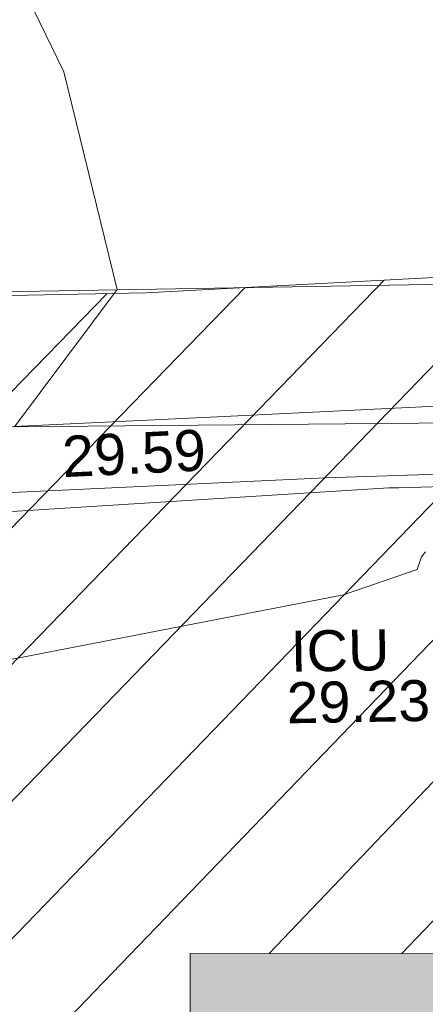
# Model space of a CAD drawing. Header units: millimetres. Extents: x -290717 to 520720, y -103372 to 287762.
# Tile 279 of 375: x 37616 to 41320, y 164211 to 173212. Entities that reach past the tile are written whole.
import ezdxf

# ---------------------------------------------------------------- set-up
doc = ezdxf.new("R2010")
doc.units = ezdxf.units.MM
doc.linetypes.add('IMPORT-HIDDEN2 _3_', pattern=[4762.5, 3175, -1587.5])
doc.linetypes.add('IMPORT-UG_ELEC_STREET LIGHTING_QLB2 _2_', pattern=[2700, 1500, -300.0000000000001, 0, -250, 150, -300.0000000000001, 0, -200])
for name, color, linetype, lineweight, true_color in [('00_TOPO_FENCE', 7, 'Continuous', 9, 0x3f7f4f), ('00_UAV_SERV_IC', 5, 'Continuous', 9, 0x0000ff), ('00_UAV_SLOPE_BOTTOM', 30, 'Continuous', 9, 0xff7f00), ('00_UAV_SLOPE_TOP', 40, 'Continuous', 9, 0xffbf00), ('01_DTM_CONTOUR_MNR', 7, 'Continuous', 9, 0xa5a552), ('12333-PUM-2D-U-0001-C01 - Rev2_REVIT IMPORT_dwg', 7, 'Continuous', 9, 0x767676), ('A_RHA_Line', 7, 'Continuous', 9, 0x00a600), ('PUM-CHAMBER EXTENTS', 6, 'IMPORT-HIDDEN2 _3_', 9, 0xff00ff), ('PUM-UNABLE TO SURVEY', 190, 'Continuous', 9, 0x7f00ff)]:
    doc.layers.add(name, color=color, linetype=linetype, lineweight=lineweight, true_color=true_color)
doc.layers.add('A_RHA_Detail', color=7, linetype='Continuous', lineweight=9)
doc.styles.add('Swis721 Lt BT_2', font='swissl.ttf', dxfattribs={"height": 375})

# ---------------------------------------------------------------- blocks, each defined once
blk = doc.blocks.new('12333-PUM-2D-U-0001-C01 - Rev2_REVIT IMPORT_dwg_MGS62954_T2_Galway_ITM_3d_Rev1-2077680-Site Location Plan Existing')
at = {"layer": '00_TOPO_FENCE', "color": 254, "true_color": 0xcccccc, "flags": 128}
blk.add_lwpolyline([(533917210.8499775, 725719413.5790299), (533920897.2640227, 725722460.6173444), (533924975.9873791, 725723213.0356815), (533932823.7300687, 725724684.2544779), (533936834.0553869, 725725447.237831), (533940594.3079118, 725725466.5095568), (533946282.1384676, 725725466.6874781), (533949005.3609898, 725725595.4479479), (533953007.702599, 725725884.8935099), (533956868.8166244, 725726174.3537372), (533962564.0963076, 725726634.5533946), (533967466.2553149, 725727097.4780558), (533974024.9029548, 725727775.8969332), (533981580.335156, 725728558.1503834), (533988359.9939131, 725729322.6214048), (533990621.5881839, 725729601.8056606), (533993695.217885, 725730037.3716668), (533996392.6667585, 725727018.971834)], dxfattribs=at)
at = {"layer": '00_UAV_SLOPE_BOTTOM', "color": 254, "true_color": 0xcccccc, "flags": 128}
blk.add_lwpolyline([(533926095.5020001, 725721780.4730002), (533931024.3664668, 725722620.0286993), (533932911.5020001, 725722941.4730003), (533935991.5456952, 725723126.6943834), (533938648.502, 725723286.473), (533940984.2737063, 725723391.6327262), (533945889.5020001, 725723612.4730002), (533945979.1114188, 725723613.6384678), (533950978.6612934, 725723678.6630307), (533955423.5020001, 725723736.4730002), (533955977.917982, 725723717.0541885), (533958535.502, 725723627.4730002), (533959361.3967623, 725723508.1642195)], dxfattribs=at)
at = {"layer": '00_UAV_SLOPE_TOP', "color": 254, "true_color": 0xcccccc, "flags": 128}
blk.add_lwpolyline([(533959376.39128, 725724332.1499835), (533959212.5020001, 725724352.4730002), (533958411.5020001, 725724424.4729999), (533954383.5630055, 725724466.2303815), (533951080.5020001, 725724500.4729999), (533949388.2626512, 725724447.9470867), (533944396.3173795, 725724293.000634), (533942478.5020003, 725724233.4729999), (533939406.0361749, 725724045.2793543), (533934968.5020002, 725723773.4730002), (533934422.3101888, 725723688.8743863), (533929874.5020001, 725722984.473), (533929489.4098271, 725722896.1729335), (533926167.502, 725722134.4730002)], dxfattribs=at)
at = {"layer": '01_DTM_CONTOUR_MNR', "color": 254, "true_color": 0xcccccc, "flags": 128}
for points in [[(533940689.3989756, 725721803.3353262), (533945457.5758684, 725722644.4815688), (533946135.0029174, 725722864.0209684), (533946146.4343144, 725722900.1600864), (533946175.1538461, 725722976.7362639), (533946197.6591173, 725723005.8019747), (533946213.6598168, 725723022.204011)], [(533955092.5727944, 725723797.337483), (533946624.9725484, 725723736.0357552), (533945311.136018, 725723715.2479968), (533939712.2363847, 725723550.7055357)], [(533959310.2695957, 725720698.6002264), (533958710.4133758, 725723813.130792), (533958479.7215033, 725723996.3077878), (533956834.8374403, 725724061.76905), (533953111.8362012, 725724144.1945825), (533949192.5206046, 725724176.3281962), (533942480.0000001, 725724230), (533943440.0000002, 725725470.0000001), (533942986.1934584, 725727467.9160714), (533942510.0000001, 725728500), (533943022.5092688, 725729481.1818217), (533943740.0000001, 725731590.0000001), (533942395.1880532, 725732816.120354)]]:
    blk.add_lwpolyline(points, dxfattribs=at)
at = {"layer": '00_UAV_SERV_IC', "color": 251, "true_color": 0x666666, "char_height": 375, "attachment_point": 1, "line_spacing_factor": 1.005061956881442, "style": 'Swis721 Lt BT_2'}
for s, insert, width in [('ICU', (533944965.9723418, 725722322.8035164), 1021.012723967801), ('29.23', (533944921.1441912, 725721852.4245156), 1495.902363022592)]:
    blk.add_mtext(s, dxfattribs=dict(at, insert=insert, width=width))
at = {"layer": '00_UAV_SLOPE_TOP', "color": 251, "true_color": 0x666666, "insert": (533942906.2703999, 725724137.8035566), "char_height": 375, "width": 1495.902363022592, "attachment_point": 1, "rotation": 1.7778496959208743, "line_spacing_factor": 1.005061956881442, "style": 'Swis721 Lt BT_2'}
blk.add_mtext('29.59', dxfattribs=at)
blk = doc.blocks.new('12333-PUM-2D-U-0001-C01 - Rev2_REVIT IMPORT_dwg-1620468-Site Location Plan Existing')
at = {"layer": 'PUM-CHAMBER EXTENTS', "true_color": 0xfff4d4}
h = blk.add_hatch(dxfattribs=at)
h.set_pattern_fill('FP_14', style=0, pattern_type=2)
h.set_pattern_definition([(45, (-533641079.65, -725615854.3560001), (-618.7184335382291, 618.7184335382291), [])])
h.paths.add_polyline_path([(351699.72233876, 60394.56140982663), (351708.9931528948, 60906.25732133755), (352393.2163071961, 60898.13015711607), (353041.6677554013, 66223.39089320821), (353206.9931529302, 73966.25732144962), (353982.8594361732, 73952.7145251), (354317.3501528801, 76699.64382133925), (358888.3501528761, 76111.64382135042), (361222.350152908, 86809.64382132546), (361563.3501529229, 88895.64382133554), (363078.350152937, 90435.64382137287), (363904.3501529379, 101867.6438212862), (365385.1266995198, 110525.3932341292), (365230.9820148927, 110551.7047199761), (365498.4008083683, 111226.8875165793), (365470.0968050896, 111952.5482150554), (365624.7061381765, 111926.1574136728), (366051.350152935, 114420.6438213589), (364898.3501528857, 114331.6438213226), (360524.3501529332, 111561.643821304), (356416.7002318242, 111258.678218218), (357929.2858412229, 111182.0907012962), (360544.5530249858, 111349.5624075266), (360546.5568067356, 111049.5690885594), (355314.0187962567, 111014.6190039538), (355309.6134037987, 111177.0234435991), (355277.3501528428, 111174.643821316), (352644.3501529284, 114141.6438213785), (338239.8330883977, 112460.2766464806), (329804.3501528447, 111555.6438213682), (319532.3501528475, 110592.6438213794), (310517.3501528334, 109863.6438213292), (302620.3501528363, 109581.6438213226), (295825.3501529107, 109566.6438213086), (279813.3501529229, 106549.643821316), (276140.8366145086, 103581.1872824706), (276061.814112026, 103425.8629484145), (271406.8224872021, 105468.1551963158), (271509.3894614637, 105701.9358727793), (267649.350152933, 107463.6438213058), (260223.350152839, 100640.6438213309), (259796.3501529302, 72682.64382134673), (269496.3501528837, 64316.64382130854), (273776.3501529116, 63665.64382135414), (309011.3501528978, 62955.64382139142), (311037.3501528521, 62074.64382133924), (337339.3501528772, 60871.64382135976), (351699.5658924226, 60394.56660731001)])
h.paths.add_polyline_path([(268358.9909750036, 65556.86419186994), (264596.4920611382, 69167.41490751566), (264804.2082447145, 69383.8727354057), (266581.5988270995, 67470.36930634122), (268566.7072650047, 65773.32227584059), (268393.5501527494, 65592.87780157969)])
h.paths.add_polyline_path([(332379.887152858, 67575.85382149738), (302320.8871528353, 68122.8538214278), (302332.4158496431, 68783.33241919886), (280169.8095181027, 69186.63780598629), (280330.3604934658, 78384.59702432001), (275960.0958838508, 78464.13017966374), (276108.0612945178, 86595.19465455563), (280450.151176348, 86519.4031937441), (280756.2778082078, 103341.6855813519), (302910.5740271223, 102938.5317815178), (302921.4142533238, 103534.2289657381), (310787.9439886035, 103391.0774384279), (310815.0515438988, 104880.7045066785), (318228.828162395, 104745.7919744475), (318301.0448391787, 108714.2766025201), (322633.8020448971, 108635.4310593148), (322539.6341878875, 103240.5581443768), (349750.1643799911, 102745.3933022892), (349310.9351529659, 74176.42282136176), (332506.0083566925, 74506.52523825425), (332420.225768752, 69792.56032023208)])
h.paths.add_polyline_path([(262373.7501529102, 72788.24382131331), (262335.6501528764, 75226.64382130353), (265345.5501529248, 75226.64382130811), (265383.6501528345, 72864.44382133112), (265304.2827260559, 72862.43451938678)])
h.paths.add_polyline_path([(261383.1501528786, 75912.44382136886), (261459.3501528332, 80789.24382133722), (267517.2501529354, 80713.04382135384), (267441.050152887, 75836.24382130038), (261504.3495088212, 75910.91930116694)])
h.paths.add_polyline_path([(302573.8228673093, 78329.52926304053), (302592.4407276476, 78963.90062831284), (306343.567266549, 78898.43991812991), (306598.9518629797, 91613.85658206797), (302817.4785721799, 91689.80612071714), (302824.7187942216, 92271.10215000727), (296640.3411529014, 92395.32482125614), (296360.3411528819, 78454.32482147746), (302538.3452618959, 78330.24181806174)])
h.paths.add_polyline_path([(261840.3501529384, 80865.44382136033), (261687.9501528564, 92981.24382131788), (264050.1501528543, 92981.2438213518), (264202.5501529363, 80865.44382139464), (263838.6680771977, 80865.44382138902)])
h.paths.add_polyline_path([(274664.4282881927, 104261.9875886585), (272430.0401462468, 105281.7542374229), (273799.1437452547, 104582.3695657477), (274486.1144024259, 104328.01044291)])
h.paths.add_polyline_path([(315481.3501528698, 115683.6438212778), (326437.165211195, 116343.5766866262), (364189.350152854, 120948.6438212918), (366744.3501529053, 124721.6438213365), (363517.3501528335, 126053.6438213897), (359872.3501529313, 126432.6438213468), (352849.3501528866, 126181.6438212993), (339104.3501528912, 124625.643821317), (335451.3501528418, 124514.6438212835), (325145.3501528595, 123235.643821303), (319635.3501528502, 122976.6438213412), (314446.3501528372, 122493.6438213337), (313566.3501528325, 118980.6438212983)])
h.paths.add_polyline_path([(322305.050152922, 119194.0438212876), (322152.6501528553, 121403.8438213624), (326724.6501528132, 121784.8438213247), (326877.0501529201, 119498.8438214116), (323355.1979919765, 119264.0536772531)])
h.paths.add_polyline_path([(328629.650152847, 120870.443821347), (328477.2501528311, 122089.6438212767), (329810.7501529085, 122242.0438213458), (329963.1501528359, 121022.8438213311), (328841.3815410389, 120894.6416942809)])
h.paths.add_polyline_path([(317352.0501528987, 121480.0438213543), (317352.0501528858, 121861.0438214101), (317618.7501528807, 121856.3885555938), (317618.7501528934, 121480.043821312), (317362.3608135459, 121480.0438213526)])
h.paths.add_polyline_path([(331601.4501528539, 122089.6438213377), (331144.2501528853, 122242.0438213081), (331258.5501528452, 122623.0438213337), (331715.7501528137, 122470.6438213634), (331644.5503212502, 122233.3110493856)])
at = {"layer": 'PUM-UNABLE TO SURVEY', "color": 7, "true_color": 0xfff4d4, "flags": 128}
blk.add_lwpolyline([(276146.350152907, 103585.6438212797), (279813.3501529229, 106549.643821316), (295825.3501529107, 109566.6438213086), (302620.3501528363, 109581.6438213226), (310517.3501528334, 109863.6438213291), (319532.3501528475, 110592.6438213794), (329804.3501528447, 111555.6438213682), (338504.3501529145, 112488.6438213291), (352644.3501529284, 114141.6438213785), (355277.3501528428, 111174.643821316), (355312.9323998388, 111177.2682409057)], dxfattribs=at)
blk.add_blockref('12333-PUM-2D-U-0001-C01 - Rev2_REVIT IMPORT_dwg_MGS62954_T2_Galway_ITM_3d_Rev1-2077680-Site Location Plan Existing', (-533641079.6498471, -725615854.3561786))

msp = doc.modelspace()

# ---------------------------------------------------------------- hatches: boundary and pattern name
at = {"layer": 'A_RHA_Detail', "true_color": 0xc0c0c0}
h = msp.add_hatch(color=9, dxfattribs=at)
h.paths.add_polyline_path([(-80880.60083898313, -68502.79057078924), (-80400.86592458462, -68483.4150911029), (-80400.86592458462, -62984.64684182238), (-24474.85765180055, -63009.32043784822), (-24456.14471274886, -50840.30023854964), (-36622.55041054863, -50831.65104346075), (-36622.5504104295, -44228.57792609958), (-50959.05265825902, -44213.68205212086), (-50959.05265825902, -42573.78171509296), (-54563.93258049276, -42571.21897729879), (-54565.69773355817, -45054.17447471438), (-92408.82109324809, -45027.27149617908), (-92411.78875845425, -49201.74309219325), (-100061.9988811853, -49201.74309219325), (-100052.221444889, -64852.82557835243), (-86120.90825231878, -64852.82557835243), (-86092.16626519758, -62957.90041523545), (-84861.10047611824, -62957.90041520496), (-84854.79054275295, -68240.10973718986), (-80870.60226895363, -68240.10973718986)])
h.paths.add_polyline_path([(-137238.9269955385, -68461.93840922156), (-132719.7426408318, -68433.06336920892), (-132847.0731201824, -62850.0428228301), (-130454.6837966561, -62916.63108081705), (-130498.2830220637, -61355.8539363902), (-117581.136331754, -61423.42893434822), (-117492.3908565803, -49183.91309186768), (-125136.5200282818, -49178.47881939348), (-125133.5727033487, -45032.61887132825), (-163007.1824077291, -45005.69421944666), (-163007.1824077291, -44090.29634113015), (-163123.8521375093, -44090.21339942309), (-163122.6389897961, -42383.751842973), (-166563.8543420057, -42383.75184295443), (-166565.0349082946, -44044.3982420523), (-193158.4656786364, -44025.49275802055), (-193195.152889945, -62863.6565097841), (-137269.7106414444, -62916.63108078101), (-137254.3708868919, -65679.90523788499)])
h.paths.add_polyline_path([(120310.9497607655, -32334.2823016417), (120312.4652266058, -31610.73011961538), (133451.2244789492, -31638.24899384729), (133469.2230092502, -19717.98315777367), (121295.7536929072, -19692.48606427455), (121319.8434528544, -8190.941560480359), (112277.0825929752, -8172.001674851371), (112263.1769726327, -14811.12345451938), (78285.85310969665, -14739.95861435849), (78292.82277619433, -8167.077575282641), (76545.55099677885, -8163.40371230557), (69355.76844230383, -8152.931592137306), (69353.66597202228, -9156.746357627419), (68372.60878942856, -9154.691552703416), (68372.60878942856, -13705.52853212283), (69333.72334743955, -13707.54156767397), (69325.07112544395, -16249.53369225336), (66623.4489111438, -16249.53369225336), (66619.79243932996, -17995.29925522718), (65989.07757491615, -17995.29925522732), (65985.44262769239, -19730.78799479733), (57152.23993372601, -19712.28702423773), (57127.42535098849, -31559.89461998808), (70277.87165423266, -31587.43801817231), (70277.87165428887, -32271.74147154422), (78263.96947906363, -32285.12944888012), (78266.62669288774, -31019.79372153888), (112335.8856506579, -31091.15111856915), (112335.8856506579, -32317.57330550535), (119781.4233959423, -32333.17321910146)])
h.paths.add_polyline_path([(7503.71740934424, -1791.43926322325), (15482.43097389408, -674.0213230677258), (15484.0826184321, 148.1327206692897), (56188.28042539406, 205.5276654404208), (56155.8432600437, 14338.31663138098), (18016.62665932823, 14236.4814953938), (17967.9025208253, 34313.18372075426), (21727.10644861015, 34324.06926249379), (21708.9097307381, 40608.10218319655), (18009.66447156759, 40608.10218325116), (17995.54603703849, 45483.75063445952), (9770.084212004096, 45420.63294734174), (3966.216019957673, 45443.14492469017), (3984.771235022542, 14176.56786831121), (1023.062455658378, 14176.56786840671), (-276.5134647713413, 14190.52623465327), (-231.6790044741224, 5976.811441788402), (-226.4491536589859, 193.7444677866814), (1220.250839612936, 179.5999159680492), (7477.609307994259, 143.2867556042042), (7488.638446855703, -674.0213230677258)])
h.paths.add_polyline_path([(77755.59663317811, 53.47451145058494), (77729.51881611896, 1699.844979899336), (94464.47132486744, 1659.976083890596), (94606.37913471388, 17991.39023626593), (88810.41901146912, 18015.03260816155), (88799.89418497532, 14436.74271609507), (69413.88950349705, 14457.87738898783), (69377.35724448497, 99.62816357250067), (70760.85642036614, 92.0068082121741)])
h.paths.add_polyline_path([(61252.12079698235, 46453.95617369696), (105774.7348988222, 46472.68783510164), (105768.2642197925, 61852.61234310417), (92285.13876306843, 61852.61234310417), (92308.59670397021, 65784.30757142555), (96107.46680002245, 65767.6044524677), (96059.6808111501, 75209.20847378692), (101084.8427276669, 75071.88872768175), (104988.0046543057, 74765.36560410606), (108403.6894220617, 74363.84089439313), (112009.2703903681, 73787.25420864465), (115645.3524814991, 73049.69667210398), (116890.8108050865, 72761.69136255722), (120208.9929832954, 71893.18353872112), (120865.241739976, 71703.68487155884), (124135.6329505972, 70669.67317909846), (127435.6253142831, 69480.50055823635), (127820.4368655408, 69394.93141813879), (128274.3081769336, 69331.69585757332), (128731.879114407, 69306.66104520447), (129189.9401456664, 69320.00258265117), (129645.2782985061, 69371.62688830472), (130094.6997111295, 69461.17185607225), (130535.0520071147, 69588.00939078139), (130963.2464342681, 69751.2498188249), (131376.279516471, 69949.74812593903), (131771.254123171, 70182.11198906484), (132162.5575600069, 70460.54046602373), (132496.0921582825, 70741.69081117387), (132820.8713676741, 71064.98072578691), (133117.4593294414, 71414.31364276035), (133383.77568926, 71787.23923958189), (133616.5473239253, 72178.53728446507), (133817.1647262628, 72590.54524901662), (133982.6025969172, 73017.89547517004), (134111.7005086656, 73457.59040804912), (134203.5529320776, 73906.545904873), (134257.5155882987, 74361.61286220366), (134272.5462649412, 74819.59931534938), (134250.5259874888, 75277.29281749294), (134189.6227572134, 75731.48297750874), (134090.9274700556, 76178.98397761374), (133955.1324028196, 76616.65691996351), (133783.1900598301, 77041.4318434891), (133576.3064937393, 77450.3292564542), (133335.9328436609, 77840.48103831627), (133063.7551572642, 78209.15055536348), (132761.6825665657, 78553.75185442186), (132431.8338935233, 78871.86780505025), (132076.5227904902, 79161.26705200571), (131698.2415079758, 79419.91966864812), (131299.6434187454, 79646.01139199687), (131093.5942456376, 79746.34209763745), (132146.0467355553, 83110.22226149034), (122787.763295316, 86282.54285521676), (121604.3555410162, 82800.35918872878), (117095.9864226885, 83870.84033788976), (116841.9598400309, 83526.35449576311), (116120.5435466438, 91221.9361197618), (110237.7341284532, 91274.27491024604), (110194.3680786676, 90435.39030217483), (104988.0046543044, 90486.49901569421), (104973.2761846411, 94309.82427956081), (103746.1314668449, 94309.82427962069), (103839.9937121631, 122852.1474272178), (96365.09202303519, 122931.9599471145), (96350.3400238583, 123952.416858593), (104555.5505249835, 123902.1925258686), (104607.3234457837, 120248.5396157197), (125502.5015002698, 120134.193340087), (125662.0200253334, 137657.3796883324), (114479.5865733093, 137699.2256881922), (114382.3062641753, 129149.9458158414), (104644.1590035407, 129187.997507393), (104577.9931702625, 126217.3903165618), (101184.4926405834, 126159.1566967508), (101264.6166812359, 135959.2655565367), (89967.23177303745, 135988.8856164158), (89927.63362986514, 125823.6463181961), (93630.53562299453, 125840.7948842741), (93580.6568888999, 122931.9599471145), (88697.38835373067, 122904.7310127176), (88679.38989541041, 95739.0914377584), (86378.25848993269, 95739.0914377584), (86378.18187189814, 96178.10083375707), (83279.5074328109, 96200.92083330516), (83273.62493422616, 95735.74732136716), (70169.67509616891, 95733.22421950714), (70166.2684274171, 96272.07409350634), (66674.99731291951, 96257.14073659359), (66654.74538556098, 95755.71092140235), (65784.77231076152, 95755.71092140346), (65887.65094981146, 117470.6305650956), (53473.34271625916, 117487.9046429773), (53434.44066306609, 98570.4634906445), (40649.41626913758, 98570.46349066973), (40610.16711556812, 94406.01479082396), (38853.82372865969, 94410.36303444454), (38848.65589191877, 89463.65332732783), (40612.46601909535, 89518.45976927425), (40665.38257359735, 86257.73741131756), (38372.19584673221, 86305.7230928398), (38369.79373532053, 76901.0507917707), (50937.95125076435, 76944.40198877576), (50922.88567283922, 74598.78180893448), (56484.90611318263, 74588.85093774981), (56484.9061131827, 75194.85181998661), (92465.40372273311, 75233.02581663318), (92645.92783659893, 71766.64845097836), (89810.5550181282, 69362.83965827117), (85313.16173971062, 69360.94750424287), (85313.16173971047, 66907.40508090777), (75210.14498260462, 66903.15451592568), (75210.14498260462, 63815.70944554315), (70819.40014306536, 63815.70999204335), (70819.21601502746, 64253.35708063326), (69456.8341568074, 64253.35708063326), (69455.71957374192, 66901.99623168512), (61303.3285675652, 66898.56680686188), (61304.56054652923, 63970.32021231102), (70500.41048205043, 63970.32021223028), (70500.40885431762, 61852.59006210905), (61245.64388480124, 61848.69637492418), (61252.12079698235, 46455.07044720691)])
h.paths.add_polyline_path([(-17153.16561239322, 48569.32684293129), (-17153.16561227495, 60770.38083690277), (-29362.88357762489, 60774.7042869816), (-29362.88357762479, 67399.20394583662), (-43507.25361058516, 67405.01911302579), (-43488.53133082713, 69093.07334179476), (-45766.41866234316, 69109.32868391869), (-45794.34620035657, 67405.01911302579), (-47272.11273197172, 67404.21245453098), (-47272.44887636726, 66454.91798912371), (-86004.56386335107, 66468.6329952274), (-86006.66970790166, 60521.58362724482), (-92662.8772251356, 60521.58362724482), (-92666.53762789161, 50184.35611936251), (-79752.016597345, 50179.78302554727), (-79752.016597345, 48591.49323813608), (-17157.71631240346, 48569.32845421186)])
h.paths.add_polyline_path([(-201056.4185879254, 48628.75479108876), (-138377.9751621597, 48634.64535782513), (-138377.9751621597, 50133.28202330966), (-125467.710581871, 50134.49533928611), (-125468.6909603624, 60566.19036866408), (-132186.8595615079, 60565.86652591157), (-132187.4203588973, 66533.01978768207), (-170643.3098734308, 66805.61809689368), (-170643.3098732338, 67738.78475851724), (-200340.0100486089, 67488.93693767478), (-200348.7175167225, 60827.7802510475), (-201057.5650552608, 60827.71357562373), (-201056.6510294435, 51102.0431337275)])
h.paths.add_polyline_path([(-240051.5126725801, 54769.1949116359), (-239444.4902595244, 54811.10754483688), (-239186.5396225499, 54841.92927608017), (-238764.8191578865, 54940.98166103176), (-238382.4735933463, 55122.46891391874), (-237990.3402229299, 55354.87497237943), (-237269.2031026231, 55936.21514997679), (-237030.2712443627, 56228.66101920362), (-236793.0039600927, 56569.31473977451), (-236554.5880579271, 57004.26389721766), (-236432.7219585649, 57267.46508911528), (-236300.0815274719, 57753.26239002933), (-236250.7285154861, 58017.17885687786), (-236235.6490610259, 58516.21786795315), (-236233.2538430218, 58987.85640057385), (-236213.702979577, 59823.48083772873), (-236363.8287856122, 59820.8603820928), (-236634.0279869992, 60698.06075831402), (-236391.9547756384, 61432.1972634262), (-236225.4740089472, 61435.10319604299), (-236201.6036570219, 62637.68779599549), (-232563.5271750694, 62639.28734435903), (-232563.5271750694, 63049.03842407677), (-232732.1945866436, 63049.15302221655), (-232860.1521278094, 63457.9589027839), (-232731.6068089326, 63914.24862701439), (-232560.8209657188, 63914.24862701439), (-232521.9864006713, 70597.99604498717), (-240628.6947850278, 70598.85496274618), (-240629.7923196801, 72350.98321581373), (-246412.6011213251, 72347.36085937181), (-246412.6011213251, 70616.45923939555), (-254449.5805725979, 70618.60952619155), (-254454.637144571, 70754.06491724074), (-254469.7140363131, 73191.6627625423), (-263883.2532625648, 73267.83063692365), (-263902.4181505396, 68260.74348557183), (-263714.8217520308, 68259.82096576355), (-263552.9672900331, 67819.6543439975), (-263719.0883117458, 67392.20684197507), (-263913.629869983, 67392.20684288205), (-263956.7001914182, 58633.76423459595), (-260181.1963171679, 58611.22607638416), (-260192.3146984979, 56354.25111578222), (-257184.684388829, 56339.46086010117), (-257213.4419958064, 57092.93866025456), (-257338.5163846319, 57093.27331227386), (-257471.0109295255, 57531.7457231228), (-257338.5163845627, 58062.22513700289), (-257203.4956297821, 58064.06881293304), (-257173.5751889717, 58598.54056827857), (-256478.2273617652, 58575.27357918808), (-256478.2273617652, 58788.51859477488), (-256013.0091299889, 58911.92701537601), (-255397.0786589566, 58780.99767608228), (-255397.0786664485, 58595.98242230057), (-243809.8853614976, 58585.92793205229), (-243805.3570672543, 58352.04527760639), (-243740.9394682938, 57884.52572396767), (-243619.083060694, 57421.84877501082), (-243424.3877541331, 56943.65915328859), (-243247.1437899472, 56608.24157716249), (-243003.0710577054, 56249.99021479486), (-242732.2093200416, 55932.75703086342), (-242371.7230179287, 55603.12658814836), (-242141.2551255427, 55424.88676771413), (-241804.9643038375, 55216.88439829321), (-241529.464082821, 55077.02869058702), (-241100.6275144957, 54917.18295005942), (-240836.2134980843, 54840.82833179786), (-240453.4486196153, 54788.6078413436), (-240203.3756532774, 54776.52967577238)])
h.paths.add_polyline_path([(40276.69022620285, 59895.3641775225), (40328.62676026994, 69196.9439153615), (36588.99968782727, 69217.82459101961), (36619.46637569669, 74674.25962431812), (32264.36460075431, 74687.02318924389), (32233.48293864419, 69156.26826309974), (11916.69390488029, 69269.70959690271), (11966.66200108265, 78218.75165977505), (29087.50901742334, 78123.15526811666), (29143.44567202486, 88141.13700481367), (15719.34879623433, 88216.09212957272), (15732.60379610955, 90589.99788900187), (4594.294101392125, 90652.19003492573), (4525.129359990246, 78265.12250452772), (10096.76365550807, 78234.01258734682), (10077.43887221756, 74773.03821913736), (4547.641142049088, 74803.91453678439), (4465.579974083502, 60107.16002351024), (19125.89094757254, 60025.30234268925), (19139.86249371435, 62527.53804648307), (31738.59196305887, 62457.19146407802), (31724.55430855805, 59943.11609818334), (38369.79364222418, 59906.01157297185)])
h.paths.add_polyline_path([(-246083.0241259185, 72334.29150213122), (-246083.0594797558, 72334.30275087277), (-246208.2905500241, 72334.29150213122)])
h.paths.add_polyline_path([(-114575.3004830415, 112178.0758696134), (-114575.3246436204, 112178.0758696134), (-114707.2752166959, 115801.5811617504)])
h.paths.add_polyline_path([(-154699.9178766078, 101760.4080976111), (-114382.0503338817, 101776.0542915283), (-114382.0503338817, 106926.936016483), (-113755.641395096, 106927.1791078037), (-113757.5507412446, 111847.2721532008), (-114431.6837526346, 111847.2721532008), (-114431.8098651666, 112178.075869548), (-114575.3004830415, 112178.0758696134), (-114578.9984943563, 121707.2390834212), (-123056.9849702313, 121707.2390834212), (-123068.8201032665, 156452.7036899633), (-119381.2340625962, 156454.1347343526), (-119381.2340625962, 160165.8603541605), (-115501.031452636, 160167.3661472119), (-115503.3750945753, 166206.5793118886), (-132411.7987151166, 166599.6604729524), (-132411.8243306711, 166665.6603411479), (-135275.0124468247, 166664.5489553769), (-135275.0124468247, 166628.1883102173), (-135911.3205077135, 166628.1944503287), (-135911.3479256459, 166352.1604668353), (-152521.1633846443, 166345.7145607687), (-152518.3680955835, 159142.6836790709), (-150699.3133726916, 159117.9265656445), (-150755.6690356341, 122560.6912032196), (-151059.2005266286, 122560.6912032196), (-151061.0981347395, 121302.4374931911), (-154138.3148337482, 121372.6012653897), (-154138.3148337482, 121865.183451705), (-154704.3888425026, 121867.2611370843), (-154688.5451973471, 119352.3937021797), (-154745.5933227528, 119352.3715636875), (-154745.5763474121, 118722.1532660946), (-160794.1544526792, 118748.744283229), (-160794.1544527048, 119410.5425977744), (-163852.1622693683, 119422.408321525), (-163855.0715294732, 118762.2003111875), (-167568.6765459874, 118778.5256058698), (-166634.6619849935, 124395.1277019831), (-166843.6206842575, 124471.2090400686), (-167568.6765459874, 124707.6250904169), (-168028.2173235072, 124841.3808643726), (-168630.5006276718, 124991.3056740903), (-169238.2056070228, 125117.4693074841), (-169850.3952285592, 125219.6772877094), (-170466.1255403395, 125297.7720169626), (-171089.1102599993, 125351.8553033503), (-171704.4065937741, 125381.1774254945), (-172325.0479971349, 125386.3595015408), (-172782.2248668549, 125374.5832363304), (-173401.7764236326, 125337.4554476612), (-174019.3926983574, 125276.0328036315), (-174634.1213722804, 125190.4100127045), (-175245.0145766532, 125080.7190996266), (-176047.1958093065, 124895.7675261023), (-176665.4852587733, 124724.7228134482), (-177045.3001228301, 124609.1129151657), (-177631.5127793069, 124405.2077276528), (-176665.4852586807, 118818.5158793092), (-177558.9402083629, 118822.4435769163), (-177662.2853368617, 125263.4341236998), (-176365.3912352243, 126542.9270807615), (-159462.2970490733, 126319.9103917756), (-157057.7396790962, 128609.0850976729), (-157060.6673204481, 136153.1661957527), (-158638.8016610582, 137740.2441626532), (-159352.3735831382, 137740.2441626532), (-161634.4140635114, 140201.1078539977), (-168727.9404946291, 140256.8191147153), (-171035.0401162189, 137942.884730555), (-174184.1459014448, 137942.884730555), (-176460.1168228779, 140292.2858551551), (-177341.68569345, 140292.285855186), (-177341.7114445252, 140358.4281613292), (-183428.5803825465, 140356.0660244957), (-185921.6385984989, 137917.4639097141), (-185921.6385985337, 131757.309115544), (-186906.8767412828, 131756.9267734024), (-187725.3914540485, 130809.9989183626), (-187724.0588902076, 127376.1828149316), (-186481.0281350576, 126304.557648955), (-186479.4846755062, 122327.2959175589), (-185176.2828158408, 121059.4673825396), (-180304.1129154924, 121059.4673825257), (-180304.1136492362, 118802.0484409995), (-193555.3706955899, 118802.0484409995), (-193555.3686998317, 133117.8341649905), (-192593.6442938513, 133118.2073819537), (-192593.6442938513, 134200.8158367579), (-192224.6284783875, 134200.9592041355), (-192225.5653014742, 136615.0101267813), (-192595.0012461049, 136615.0101267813), (-192595.4357332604, 137734.4745166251), (-193589.2709668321, 137734.4746851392), (-193589.2685988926, 147474.5705834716), (-193163.2062206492, 147492.8644728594), (-192606.8095195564, 147551.4951472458), (-192359.9383250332, 147589.5931622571), (-192199.8207947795, 147616.5827293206), (-191882.7548926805, 147682.9245600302), (-191568.5380071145, 147761.6632019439), (-191020.2573150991, 147932.4221712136), (-190950.5841382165, 147955.8263236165), (-190647.7999969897, 148070.951423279), (-190349.769078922, 148197.8750093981), (-190056.9509284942, 148336.4013817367), (-189769.7970512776, 148486.316942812), (-189375.4954991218, 148717.2624196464), (-189132.9060261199, 148873.2749095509), (-188867.5421091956, 149059.0543930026), (-188609.6764469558, 149255.1087866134), (-188354.9814056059, 149465.3525772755), (-188079.6339208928, 149713.8792482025), (-187884.9836199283, 149901.8220103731), (-187538.2510284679, 150274.4802367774), (-187446.2998447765, 150378.396083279), (-187241.3270201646, 150629.2310214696), (-187046.3599558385, 150887.9197697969), (-186861.699277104, 151154.0634500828), (-186546.1373636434, 151669.8298752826), (-186524.4196769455, 151707.063245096), (-163675.289831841, 151669.8298752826), (-163687.5843044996, 148134.0767945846), (-157303.6541541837, 148136.4921063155), (-157303.6541541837, 155759.9150161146), (-157557.4317586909, 155765.0384228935), (-157555.9168973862, 166678.0466575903), (-187009.2021991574, 166699.7464767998), (-187013.0952111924, 162054.4009359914), (-188707.1775469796, 162044.5925187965), (-188705.9961893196, 155021.5333641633), (-188737.9999316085, 154650.5326603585), (-188799.0133970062, 154283.1866125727), (-188857.2045401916, 154035.4341107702), (-188966.1106131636, 153679.3368924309), (-189102.6200311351, 153332.8820747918), (-189265.8911677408, 152998.2056672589), (-189454.9174010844, 152677.3710606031), (-189645.2484685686, 152421.322012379), (-189916.9563410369, 152104.2450531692), (-190212.7041973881, 151809.4634871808), (-190530.6686598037, 151538.7947475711), (-190868.889367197, 151293.9075915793), (-191225.2810786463, 151076.3118324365), (-191597.6465194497, 150887.3490190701), (-192092.8415776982, 150682.5621956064), (-192485.2937347, 150569.6612301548), (-192903.8930807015, 150482.2408890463), (-193187.215491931, 150440.8868273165), (-193594.1866364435, 150407.1257787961), (-193594.5953882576, 151459.989522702), (-205369.2399268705, 151455.4201248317), (-205354.452352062, 113350.0822379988), (-207187.1580384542, 113349.3709450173), (-207184.3024929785, 105991.0636522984), (-205312.8709512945, 105991.0636522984), (-205311.2365670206, 101769.6553082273), (-175488.645120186, 101781.2285901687), (-175488.645120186, 110889.6985621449), (-154703.462766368, 110897.5679794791), (-154700.5193329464, 103310.2697088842)])
h.paths.add_polyline_path([(193735.9435692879, 113047.8274775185), (208865.0938716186, 114991.026643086), (208976.1154122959, 114126.6471161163), (216447.8967330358, 115086.3281915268), (216038.7305308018, 118271.970241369), (232648.5073383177, 120405.3421627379), (233425.9936153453, 114352.0734369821), (240632.2017567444, 115277.6440986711), (239854.8412683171, 121329.9334728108), (256406.8682407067, 123455.8879629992), (257091.7572256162, 118089.1198988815), (264572.287122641, 119040.8180953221), (261877.8350554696, 138524.7609215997), (259178.7147038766, 138221.6086023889), (259197.3483654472, 137439.0084132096), (254686.1480587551, 136897.0007613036), (255412.6810205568, 131314.8303174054), (240852.7447965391, 129522.4514055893), (239771.0426540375, 137918.8519126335), (240649.582243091, 138010.1984551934), (240062.3063116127, 142776.6750342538), (239165.7694641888, 142685.0143484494), (237630.9646614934, 151018.3171733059), (266172.8791088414, 154560.7889781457), (271297.187694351, 142612.4006970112), (276531.7397502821, 144861.0987145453), (274941.5029779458, 148527.903728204), (302074.530765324, 160134.9084326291), (300215.9323773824, 164320.1841173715), (301528.161327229, 164907.0997990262), (300405.1237791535, 167477.8916353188), (299016.6944531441, 166945.7181825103), (295626.7488506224, 174518.7544287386), (294333.0289184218, 177537.1551681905), (287288.847594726, 174518.7544287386), (289427.6893504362, 169661.0163464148), (272956.7816584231, 162557.1203578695), (271943.2187786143, 164897.4305293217), (267016.3118217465, 162764.0369715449), (268502.3094164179, 159357.043014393), (265200.4029571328, 157946.4096681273), (226856.4166955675, 153146.7821791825), (227510.3041274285, 148852.0205335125), (228280.9873164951, 141179.0007484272), (227302.3544112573, 141050.2812999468), (227895.3788231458, 136433.1758633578), (228748.5501749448, 136523.8855003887), (229602.307730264, 128023.7667641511), (217691.2359889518, 126493.8999679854), (217642.3600127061, 126874.4332670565), (215138.5007311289, 126552.8357430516), (215194.9980427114, 126112.9650749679), (215015.6132225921, 126089.9247571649), (214840.967257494, 127449.6644606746), (192258.7012018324, 124549.1816390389), (193486.3576426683, 114991.026643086)])
h.paths.add_polyline_path([(-78076.24179098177, 117605.518872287), (-78076.23951907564, 117610.0871212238), (-78070.31812256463, 129485.733079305), (-74723.15926546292, 129478.3852560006), (-74723.15926546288, 125435.7860625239), (-48015.64546089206, 125380.0246061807), (-47996.55031653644, 135872.5822179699), (-61198.159180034, 135901.5630078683), (-74714.72264147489, 135923.5088764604), (-74723.62876031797, 131865.2975510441), (-78070.31812256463, 131872.6421692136), (-78062.97909490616, 149549.768943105), (-58292.26570494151, 149541.5607197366), (-58292.26570494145, 148946.2407608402), (-37707.70924049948, 148937.6946534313), (-37707.70924049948, 159740.0690313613), (-44148.26955758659, 159742.7429641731), (-44148.26955758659, 162961.3319175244), (-49829.95437586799, 162961.3319175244), (-49830.92144141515, 160632.0129326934), (-78494.0902662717, 160643.9130440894), (-78494.0902662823, 161615.1537737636), (-78739.22585210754, 161615.2555472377), (-78691.79195364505, 168187.9195488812), (-90844.5764503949, 168126.8149080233), (-90962.52567696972, 152686.7636278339), (-89064.97866810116, 152685.97582136), (-89079.54115383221, 117610.0871212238), (-78374.80210165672, 117605.6428258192)])
h.paths.add_polyline_path([(69254.82576126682, 129235.9722870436), (69259.97086178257, 136167.7892474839), (86068.0992678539, 136131.0235193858), (86008.66431381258, 164703.3084147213), (58789.63167882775, 164723.5115811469), (58789.63167882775, 170119.2062865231), (54460.16324890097, 170122.4198087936), (54457.21717773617, 166153.2792453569), (47042.21516498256, 166158.7829869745), (47041.10931533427, 164668.9097040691), (39173.27935198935, 164674.7495545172), (39172.83712618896, 164078.9539098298), (17014.87910992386, 164095.400525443), (17002.38841206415, 147267.1142245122), (12659.63471563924, 147267.1142245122), (12653.6008753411, 139137.9291796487), (17031.41608901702, 139134.6797717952), (17024.58791744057, 129935.3194463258), (39191.34773726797, 129918.8662983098), (39191.34773726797, 129258.2867272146), (69014.0340609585, 129236.1510132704)])
h.paths.add_polyline_path([(39265.62356917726, 139467.8223435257), (33050.91021530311, 139484.1586867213), (33087.56357182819, 153427.9220784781), (39277.60130890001, 153411.6505991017), (39277.60130890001, 152830.3127277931), (43058.29603858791, 152820.3745823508), (43024.83899408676, 140092.5601633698), (39267.2657899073, 140092.5601633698)])
h.paths.add_polyline_path([(1979.548949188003, 189123.2414339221), (18699.10403225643, 189180.0465563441), (18678.46874727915, 195253.6675675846), (24349.02704558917, 195272.9334349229), (24334.96888369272, 199550.7690689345), (28829.78348971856, 199566.0403168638), (28798.35772162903, 208815.6446465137), (24334.94961552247, 208806.1514042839), (24333.90624838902, 209113.2475694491), (16811.59093053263, 209087.6902915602), (16806.58456496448, 208843.590909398), (6772.293057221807, 208809.4991440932), (6797.166076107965, 201488.5780549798), (-8471.058649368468, 201436.7038403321), (-8471.058649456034, 200429.0172029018), (-11856.09020773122, 200417.5164702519), (-11823.72827012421, 190892.3684139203), (-7614.729360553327, 190904.9356358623), (-7614.729360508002, 190170.8290169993), (-4608.619189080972, 190169.2993656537), (-4608.238782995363, 190916.8832264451), (1973.379031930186, 190939.2444093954), (1977.122761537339, 189837.3456606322)])
h.paths.add_polyline_path([(-20506.2213294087, 190640.028646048), (-20122.28942212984, 206347.1214480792), (-41550.34215554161, 207015.255795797), (-41462.26177905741, 210449.6195896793), (-31391.41053375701, 210152.0276719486), (-31078.64493158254, 223862.574366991), (-44305.08575746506, 224230.797228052), (-44490.79956595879, 211865.5542346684), (-47510.12209651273, 211942.9901386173), (-47722.57925074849, 203659.0205615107), (-47076.06680551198, 203635.3001466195), (-47175.4684425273, 199531.9403872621), (-46801.21126120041, 199520.4703265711), (-46873.68175963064, 195478.589946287), (-44600.40472249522, 195425.25597799), (-44685.88459510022, 192243.2795180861), (-38073.99929110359, 192135.6564361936), (-38104.39995468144, 191126.9722513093), (-21537.79264469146, 190668.5723413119)])
h.paths.add_polyline_path([(16801.02360974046, 195961.5001375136), (9656.615133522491, 196015.1086064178), (9643.83815057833, 199513.9922857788), (11631.77992465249, 199485.8321209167), (11631.79209405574, 203322.2460457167), (16806.58456511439, 203391.4855727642), (16801.04077099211, 195984.4293109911)])
h.paths.add_polyline_path([(122084.9263243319, 200536.2570557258), (122088.180516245, 206386.1947929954), (125211.1061637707, 206386.1947929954), (125211.1162733, 206645.8932838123), (126202.709897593, 206645.8932838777), (126203.0204768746, 207041.0477229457), (130401.4034740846, 206979.0758390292), (130444.269112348, 209883.2802976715), (126202.8383602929, 209945.883203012), (126203.0204768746, 214624.1281189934), (127364.7919503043, 214624.1281189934), (127365.2106673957, 225380.2058570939), (126159.8599207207, 225380.2527798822), (126207.4133336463, 241475.3410923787), (119482.541129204, 241495.8747302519), (119479.204156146, 246182.0096278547), (109943.9121324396, 246175.219673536), (109953.2702600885, 233033.3814297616), (115000.5285021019, 233033.3814296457), (114999.5792924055, 208653.4991933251), (112026.3032629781, 208653.4991933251), (112024.3519988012, 200538.6764491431), (122024.6079402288, 200536.271559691)])
h.paths.add_polyline_path([(30087.05071628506, 200986.75440713), (38030.67179073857, 201028.6865661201), (38030.67179073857, 202922.9731661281), (38109.89531489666, 202923.3913649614), (38067.25569093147, 208827.6066631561), (38013.35839375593, 208827.667223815), (38012.38630312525, 209012.5383931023), (30044.90685988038, 208970.4802974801), (30060.65944993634, 205986.3119354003)])
h.paths.add_polyline_path([(195986.2599411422, 205661.5722736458), (202896.8751332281, 206052.0074670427), (202676.886254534, 209945.7611691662), (195766.2710618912, 209555.325975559)])
h.paths.add_polyline_path([(-91652.40581580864, 206392.6172135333), (-79454.24421187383, 206432.5105635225), (-79629.29258199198, 238245.6998510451), (-68904.21147484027, 238215.095164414), (-68918.56040493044, 246314.0782553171), (-68756.515268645, 246312.9061543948), (-68755.20581930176, 246638.9786699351), (-79620.07671794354, 246651.3624133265), (-79606.5628449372, 247343.5411849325), (-82154.50636787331, 247318.0695596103), (-82154.50636787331, 247488.1275895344), (-91640.64698348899, 247472.5371040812), (-91638.72040628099, 246846.4753752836), (-131470.3702759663, 246641.42150215), (-131470.3702759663, 250159.5419305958), (-142857.1087886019, 250176.7939677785), (-142864.0554935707, 246220.0701029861), (-165118.8027587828, 246272.3986783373), (-165040.0492656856, 253907.936045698), (-178677.4727934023, 253929.5079730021), (-178699.5521575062, 238176.7234097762), (-138599.3373496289, 238209.4781454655), (-138548.4479938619, 206627.5237025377), (-126646.6702863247, 206572.2299428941), (-126666.6805510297, 234825.8818836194), (-124962.7180531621, 234825.9534805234), (-124969.0241559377, 234688.4891474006), (-91595.61129713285, 234664.3133306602), (-91650.87307429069, 207155.5994723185)])
h.paths.add_polyline_path([(142123.7078306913, 209113.5383730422), (152768.4446292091, 209127.3137315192), (152745.2992288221, 227012.6338093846), (142100.5623961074, 226998.8584508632), (142121.8067345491, 210582.5602414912)])
h.paths.add_polyline_path([(168998.8561285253, 209274.9592350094), (169026.8416078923, 226860.3446541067), (161686.6780313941, 226876.6646907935), (161647.6783165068, 209291.3037608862), (168846.6177107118, 209275.2977201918)])
h.paths.add_polyline_path([(49761.46820716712, 218476.567809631), (49794.00484362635, 223316.1680811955), (41274.07755979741, 223363.4010619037), (41273.58999769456, 223290.879563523), (32187.30576793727, 223351.9666549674), (32202.10532416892, 225553.2987455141), (20081.8372469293, 225634.7833114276), (20035.26675877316, 218707.7438838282), (31566.33951793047, 218630.2204926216), (31566.12891728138, 218598.8950898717), (49547.01686615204, 218478.0095661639)])
h.paths.add_polyline_path([(162361.9830851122, 234154.0520866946), (162366.6425722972, 241589.9129272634), (135261.1026964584, 241630.986197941), (135249.0888707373, 234197.8735112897), (160249.0277027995, 234157.467167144)])
h.paths.add_polyline_path([(176458.8604388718, 246709.572470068), (176516.248447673, 252173.1529805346), (168884.2833866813, 252253.3171281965), (168934.8652923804, 257068.9279575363), (164355.0504715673, 257117.0331241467), (164296.1746742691, 251511.8088120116), (164416.8965511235, 251510.5407811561), (164367.8024342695, 246836.5737543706), (172300.1975056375, 246753.2539686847)])

# ---------------------------------------------------------------- linework, layer by layer
at = {"layer": 'A_RHA_Line', "color": 7}
for p, q in [((39173.27935199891, 164674.7495545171), (39172.83712618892, 164078.9539098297)), ((47041.10931533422, 164668.909704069), (39173.27935199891, 164674.7495545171))]:
    msp.add_line(p, q, dxfattribs=at)

# ---------------------------------------------------------------- block references
at = {"layer": '12333-PUM-2D-U-0001-C01 - Rev2_REVIT IMPORT_dwg', "color": 254, "linetype": 'IMPORT-UG_ELEC_STREET LIGHTING_QLB2 _2_', "true_color": 0xffd4d4, "rotation": 0.9999999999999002}
msp.add_blockref('12333-PUM-2D-U-0001-C01 - Rev2_REVIT IMPORT_dwg-1620468-Site Location Plan Existing', (-261895.0770586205, 55869.5817132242), dxfattribs=at)

doc.saveas('drawing.dxf')
